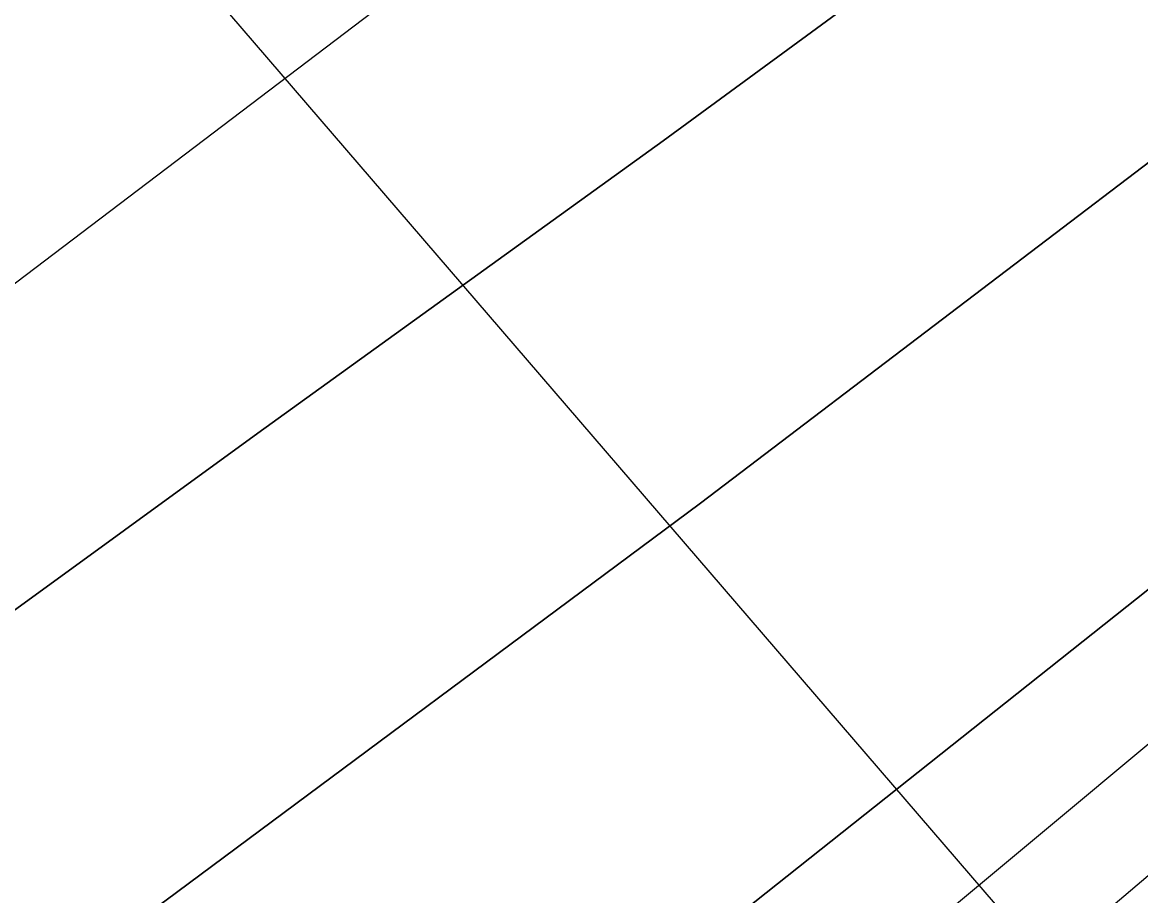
# Model space of a CAD drawing. Extents: x 3329297 to 3367176, y 649250 to 674653.
# Drawn here: x 3340811.3 to 3340959, y 660471.2 to 660586.6 of the extents above; entities that cross this region are included whole.
import ezdxf

# ---------------------------------------------------------------- set-up
doc = ezdxf.new("R2010")
doc.units = 0
for name, color, linetype in [('V-RIVR-EDGE', 7, 'Continuous'), ('V-RIVR-RANG', 7, 'Continuous'), ('V-TOPO-DPTH', 7, 'Continuous'), ('V-TOPO-MAJR', 7, 'Continuous'), ('V-TOPO-MINR', 7, 'Continuous')]:
    doc.layers.add(name, color=color, linetype=linetype)

msp = doc.modelspace()

# ---------------------------------------------------------------- linework, layer by layer
at = {"layer": 'V-RIVR-EDGE'}
msp.add_spline([(3340543.4914477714, 660085.6001921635), (3340562.914081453, 660098.7374668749), (3340575.7249264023, 660104.1350310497), (3340585.045565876, 660109.5412254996), (3340589.7030088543, 660111.0809208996), (3340590.8616160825, 660109.1390410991), (3340597.8055880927, 660094.3853574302), (3340601.294834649, 660093.9889265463), (3340606.3391193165, 660095.1398624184), (3340606.7317145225, 660097.0779065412), (3340606.3535031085, 660100.9568715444), (3340599.7887014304, 660112.2193908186), (3340596.700680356, 660118.0440713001), (3340597.483952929, 660121.1445583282), (3340599.8184279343, 660124.2412096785), (3340602.9246684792, 660125.7847407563), (3340609.527826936, 660130.0342458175), (3340610.698900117, 660133.1337739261), (3340611.101084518, 660138.9498241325), (3340614.2102018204, 660141.6567570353), (3340620.4198061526, 660143.5804173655), (3340627.023923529, 660148.2177230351), (3340632.8524396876, 660152.8569465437), (3340639.8462755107, 660158.2688945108), (3340647.223117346, 660161.740880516), (3340655.761443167, 660164.4343885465), (3340667.017250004, 660168.2845859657), (3340677.109655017, 660172.137660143), (3340684.4845790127, 660174.8340449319), (3340692.645652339, 660181.7943185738), (3340699.2516875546, 660187.2072254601), (3340702.746687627, 660189.1375982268), (3340709.348887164, 660192.9993026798), (3340717.504206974, 660197.6327726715), (3340731.876802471, 660207.2923078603), (3340748.18744209, 660216.5592478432), (3340768.3808823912, 660227.7556016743), (3340779.2508064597, 660232.3823592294), (3340792.457123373, 660240.8813693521), (3340805.6691938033, 660251.7071831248), (3340823.923631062, 660262.9083315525), (3340832.0741562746, 660265.6027985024), (3340837.9036313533, 660270.6298226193), (3340847.2357778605, 660280.6896243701), (3340854.2305726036, 660286.4893729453), (3340861.210983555, 660286.4721123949), (3340868.9756259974, 660289.9431394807), (3340876.746980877, 660296.1287708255), (3340884.9099720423, 660303.8646456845), (3340891.518884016, 660310.4409543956), (3340896.967270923, 660318.183541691), (3340903.5771418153, 660325.1476510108), (3340904.3652089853, 660330.1871410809), (3340904.763557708, 660334.4519888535), (3340908.648276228, 660337.1570039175), (3340912.5320358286, 660339.4742183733), (3340913.7059857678, 660343.7371483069), (3340916.828527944, 660351.8732897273), (3340921.888155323, 660359.2290353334), (3340933.1679351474, 660372.774247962), (3340942.5000816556, 660382.8340497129), (3340944.454427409, 660389.0340648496), (3340947.5645036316, 660392.1287983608), (3340951.448263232, 660394.4460128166), (3340956.112418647, 660398.7003124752), (3340965.446482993, 660409.5357154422), (3340972.0544360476, 660415.7242235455), (3340980.211673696, 660421.1332947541), (3340987.990699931, 660430.4213309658), (3340991.8907611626, 660439.3311557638), (3340994.621667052, 660445.9170536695), (3341001.24112714, 660456.7591690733), (3341008.2359218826, 660462.5589176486), (3341019.498441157, 660469.1237193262), (3341022.613311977, 660474.1574558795), (3341027.2765084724, 660478.0239549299), (3341033.1040657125, 660482.2753778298), (3341044.373297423, 660491.5547837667), (3341056.806889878, 660501.2191135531), (3341062.2485643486, 660506.2470965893), (3341064.202910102, 660512.447111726), (3341069.258701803, 660518.2516548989), (3341074.6974995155, 660522.11623611), (3341079.7465787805, 660525.206175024), (3341087.9105288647, 660533.329850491), (3341094.5203997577, 660540.2939598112), (3341099.9764580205, 660551.1389519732), (3341101.9336805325, 660558.5023689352), (3341101.9480643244, 660564.3193780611), (3341101.952858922, 660566.2583811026), (3341105.8347006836, 660567.7999943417), (3341107.3935744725, 660570.8985635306), (3341108.1902719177, 660579.4282590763), (3341109.3584683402, 660581.3643853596), (3341111.6881487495, 660582.5220336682), (3341116.3455917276, 660584.0617290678), (3341119.065949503, 660586.381820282), (3341131.896931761, 660599.9231972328), (3341130.739283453, 660602.2528776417), (3341129.581635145, 660604.5825580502), (3341130.368743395, 660609.2342475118), (3341131.1500981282, 660611.5591333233), (3341134.259215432, 660614.2660662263), (3341139.7008899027, 660619.2940492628), (3341147.4684091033, 660623.9284781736), (3341155.2455175, 660632.440913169), (3341160.3061037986, 660640.1844593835), (3341161.8716900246, 660645.9976328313), (3341164.5891710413, 660647.1543222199), (3341171.9602593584, 660648.2995045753), (3341176.6263326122, 660653.3294054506), (3341185.565883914, 660661.4511630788), (3341197.2209983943, 660669.9540088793), (3341202.6521247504, 660670.7161852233), (3341208.8665236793, 660674.5788485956), (3341212.760831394, 660681.1618697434), (3341218.9771481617, 660685.8001343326), (3341223.6326733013, 660686.5642285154), (3341228.2968287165, 660690.8185281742), (3341239.5574301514, 660696.6077286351), (3341242.2729933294, 660696.9888168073), (3341247.6974072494, 660695.0363888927), (3341251.9651317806, 660695.8014419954), (3341254.6893252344, 660699.6727356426), (3341257.8080317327, 660706.2576746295), (3341265.1944627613, 660713.6076667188), (3341272.184462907, 660717.4684122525), (3341278.781867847, 660719.3911136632), (3341285.772826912, 660723.6396598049), (3341288.108260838, 660727.1241117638), (3341288.8924923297, 660730.6123994), (3341291.613809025, 660733.3202912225), (3341297.446160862, 660739.5107171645), (3341303.6653543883, 660745.3123835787), (3341316.4819528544, 660753.0367514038), (3341337.853178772, 660770.047237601), (3341347.558742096, 660774.2890713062), (3341351.8187952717, 660771.951719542), (3341356.473361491, 660772.3280131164), (3341359.1965960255, 660775.811506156), (3341357.6645719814, 660783.5713540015), (3341359.220569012, 660785.5065213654), (3341364.271566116, 660789.372061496), (3341367.762730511, 660789.7512318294), (3341372.796467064, 660786.6363610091), (3341377.4443208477, 660784.2980503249), (3341380.160842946, 660785.0669391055), (3341385.2080043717, 660787.3812768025), (3341385.989359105, 660789.7061626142), (3341386.782220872, 660796.6846557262), (3341388.726977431, 660799.0066647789), (3341390.6707750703, 660800.9408732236), (3341401.9342532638, 660807.89347551), (3341425.6217347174, 660820.6324014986), (3341448.153485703, 660836.476609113), (3341459.422717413, 660845.7560150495), (3341473.402717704, 660853.4775061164), (3341492.824392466, 660866.2269802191), (3341509.523791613, 660875.8807618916), (3341528.938753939, 660885.915631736), (3341568.151684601, 660904.045409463), (3341576.690010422, 660906.7389174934), (3341582.5185265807, 660911.3781410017), (3341589.123602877, 660916.4032472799), (3341596.893039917, 660921.8132774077), (3341605.0474008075, 660926.0589467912), (3341608.92732473, 660926.8249588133), (3341613.1921725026, 660926.4266100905), (3341626.0001406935, 660930.66077244), (3341639.199745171, 660936.445178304), (3341658.2278658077, 660946.8688076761), (3341680.752904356, 660959.9984110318), (3341702.888224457, 660972.3533720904), (3341720.74910759, 660981.2286757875), (3341737.4389175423, 660987.0044513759), (3341750.2583927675, 660995.8922210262), (3341758.0374190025, 661005.180257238), (3341780.965600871, 661024.5137114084), (3341791.861415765, 661039.6110853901), (3341805.0811575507, 661053.53930403), (3341819.4767671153, 661072.5060538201), (3341836.1982214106, 661091.0792494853), (3341848.268945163, 661110.8273540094), (3341856.8322028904, 661123.6036778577), (3341870.057698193, 661139.8587001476), (3341888.3274781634, 661157.26465831), (3341900.0008121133, 661173.1357156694), (3341908.955706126, 661187.4622830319), (3341921.8087435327, 661209.9230739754), (3341929.992830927, 661226.1905622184), (3341939.3412790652, 661242.8429743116), (3341942.0606779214, 661244.7752649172), (3341943.2221619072, 661243.996786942), (3341944.7532270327, 661235.8491384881), (3341949.4068343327, 661235.8376314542), (3341954.453036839, 661237.7641685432), (3341956.0138284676, 661241.6383389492), (3341951.365974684, 661243.9766496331), (3341950.598044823, 661247.0809723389), (3341950.996393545, 661251.345820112), (3341952.956492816, 661259.8726388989), (3341955.7017824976, 661272.2755459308), (3341958.461455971, 661290.4954620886), (3341960.819903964, 661303.2871286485), (3341965.1288620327, 661320.7276079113), (3341976.056321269, 661348.6224019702), (3341983.4868625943, 661373.811222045), (3341990.917403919, 661399.0000421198), (3341994.849109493, 661420.7072869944), (3341995.6573139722, 661433.890589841), (3341998.3795895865, 661436.9862822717), (3342001.0922760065, 661436.2039686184), (3342003.8126337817, 661438.5240598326), (3342004.2138592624, 661443.9523094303), (3342004.2435857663, 661455.9741282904), (3342002.7058082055, 661461.4071724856), (3342004.265640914, 661464.8935422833), (3342009.323350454, 661471.4736866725), (3342020.6012124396, 661484.2432980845), (3342033.8305434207, 661502.049522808), (3342040.824379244, 661507.4614707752), (3342045.880170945, 661513.2660139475), (3342046.2785196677, 661517.5308617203), (3342044.356777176, 661524.5160672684), (3342045.910856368, 661525.6756334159), (3342047.074258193, 661525.6727566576), (3342052.109912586, 661523.3334870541), (3342053.276191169, 661524.4940121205), (3342063.0066863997, 661538.8186616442), (3342071.181184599, 661551.2081438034), (3342074.6876917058, 661557.7921238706), (3342082.474389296, 661570.1825649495), (3342088.6955006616, 661576.7598325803), (3342099.5826852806, 661588.3670010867), (3342104.251635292, 661594.5603037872), (3342110.4909661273, 661608.5057829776), (3342119.844208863, 661627.0971981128), (3342128.4026719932, 661637.934518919), (3342135.407055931, 661647.6122735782), (3342140.076005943, 661653.8055762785), (3342142.021721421, 661656.5153859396), (3342148.257216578, 661668.9096626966), (3342155.6446065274, 661676.6474553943), (3342159.1559082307, 661685.1704385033), (3342161.490383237, 661688.2670898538), (3342166.538503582, 661690.9692281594), (3342169.669676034, 661702.5955750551), (3342177.460209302, 661716.5372185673), (3342191.469936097, 661736.2805284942), (3342210.1438183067, 661760.2781380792), (3342224.1516272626, 661779.2458467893), (3342232.3280433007, 661792.4109301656), (3342242.058538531, 661806.7355796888), (3342247.5088432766, 661815.2537682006), (3342252.9773674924, 661831.1401682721), (3342263.108129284, 661850.5052667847), (3342268.945275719, 661858.6346957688), (3342277.124568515, 661872.9631809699), (3342284.1519665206, 661891.9481502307), (3342293.1116551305, 661908.2137206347), (3342302.4572265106, 661923.7027309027), (3342310.251595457, 661939.1955768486), (3342314.9272579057, 661948.1034838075), (3342327.38098767, 661965.9116263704), (3342325.8480047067, 661973.2836736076), (3342327.4097552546, 661977.5456446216), (3342330.909549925, 661981.4150204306), (3342336.351224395, 661986.4430034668), (3342339.4708898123, 661993.415743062), (3342342.5991855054, 662003.8786881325), (3342345.322420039, 662007.3621811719), (3342350.3782117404, 662013.1667243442), (3342354.659361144, 662019.3609859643), (3342356.613706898, 662025.561001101), (3342357.4104043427, 662034.0906966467), (3342360.525275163, 662039.1244331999), (3342366.7473454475, 662046.0895014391), (3342373.76131858, 662059.645262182), (3342381.54993401, 662072.8113044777), (3342385.4595844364, 662085.5991353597), (3342390.535513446, 662099.5474913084), (3342396.371700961, 662107.2891196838), (3342399.102606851, 662113.8750175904), (3342402.611990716, 662121.6223994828), (3342413.5327375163, 662146.8025892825), (3342430.7004865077, 662189.0306631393), (3342441.9984858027, 662209.9440873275), (3342453.6986694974, 662236.6735617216), (3342465.0033812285, 662260.3015901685), (3342466.577597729, 662269.604969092), (3342471.6592802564, 662285.880128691), (3342476.3378194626, 662295.9514374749), (3342481.002933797, 662300.5935377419), (3342482.9534438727, 662305.2423504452), (3342483.3498747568, 662308.7315970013), (3342487.6415722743, 662319.1916653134), (3342491.543551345, 662328.8770913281), (3342501.6752720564, 662348.6299904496), (3342505.195204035, 662360.6431790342), (3342509.1106079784, 662375.757813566), (3342511.4767273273, 662391.6518849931), (3342513.821750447, 662399.0143430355), (3342520.439292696, 662409.0808572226), (3342525.899186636, 662421.4770518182), (3342528.6415995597, 662432.716557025), (3342531.4070265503, 662453.2632768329), (3342534.966274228, 662481.1762903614), (3342536.9455518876, 662497.459121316), (3342541.24779752, 662512.1849963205), (3342547.487128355, 662526.1304755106), (3342556.0465504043, 662537.3555969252), (3342563.044221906, 662544.3187473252), (3342566.1619694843, 662550.5158857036), (3342570.4622972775, 662564.4661594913), (3342572.439657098, 662579.973389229), (3342576.331088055, 662585.3930085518), (3342582.165357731, 662592.3590357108), (3342585.6804951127, 662602.4332212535), (3342587.2422456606, 662606.6951922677), (3342589.967398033, 662610.9542865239), (3342595.040450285, 662623.7392406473), (3342596.6204203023, 662635.3694232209), (3342599.3561207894, 662643.8943241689), (3342600.1403522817, 662647.3826118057), (3342599.367627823, 662648.5479314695), (3342596.6606949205, 662651.657048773), (3342596.668366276, 662654.75945364), (3342598.614081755, 662657.4692633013), (3342603.666037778, 662661.7226040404), (3342609.8957794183, 662671.7900771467), (3342617.692066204, 662688.0585243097), (3342629.776214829, 662713.2358373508), (3342637.576337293, 662731.0554869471), (3342640.6998383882, 662739.5794289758), (3342640.71422218, 662745.3964381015), (3342640.349435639, 662754.7046116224), (3342641.9102272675, 662758.5787820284), (3342645.0203034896, 662761.6735155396), (3342647.743538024, 662765.1570085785), (3342646.2469940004, 662787.2654789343), (3342646.2748026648, 662798.5116965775), (3342641.6864018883, 662824.8936449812), (3342639.8097286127, 662850.1054791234), (3342639.08015553, 662868.7218261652), (3342640.6783450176, 662887.7202202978), (3342641.5066868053, 662909.0473359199), (3342647.7719084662, 662933.4634315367), (3342652.435104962, 662937.3299305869), (3342653.605219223, 662940.041658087), (3342648.964077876, 662945.0945730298), (3342648.97462599, 662949.3603797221), (3342652.485927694, 662957.8833628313), (3342654.4249307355, 662957.878568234), (3342659.0785380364, 662957.8670612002), (3342659.476886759, 662962.131908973), (3342659.507572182, 662974.5415284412), (3342659.933729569, 662990.052593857), (3342664.6314471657, 663007.8799148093), (3342672.024590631, 663017.944511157), (3342675.915062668, 663022.9763298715), (3342675.9284875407, 663028.4055383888), (3342675.949583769, 663036.9371517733), (3342675.5991810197, 663052.0623344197), (3342676.407385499, 663065.2456372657), (3342679.5375990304, 663076.484183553), (3342687.737988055, 663099.3442821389), (3342701.0315666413, 663143.1331476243), (3342700.6552730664, 663147.7877138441), (3342703.78260984, 663157.8628583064), (3342713.537078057, 663181.8825230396), (3342722.904704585, 663206.2909473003), (3342727.5880383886, 663218.3012591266), (3342731.8672699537, 663223.7199195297), (3342732.2713721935, 663230.3115709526), (3342732.6898582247, 663242.7202315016), (3342732.7061598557, 663249.312841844), (3342733.113138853, 663257.0678950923), (3342739.7517773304, 663275.6660226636), (3342750.2923948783, 663303.9495762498), (3342759.6696106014, 663332.236006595), (3342762.0261407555, 663344.252071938), (3342764.0111719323, 663362.8617065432), (3342765.979901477, 663374.8787308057), (3342766.3763323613, 663378.3679773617), (3342765.2206018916, 663381.473258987), (3342765.616073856, 663384.5747049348), (3342766.794818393, 663390.7766379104), (3342769.9173605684, 663398.9127793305), (3342771.873624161, 663405.8883956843), (3342776.945717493, 663418.2855491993), (3342777.366121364, 663431.4698109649), (3342779.338686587, 663445.0380376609), (3342776.67490506, 663465.5981823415), (3342775.957797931, 663489.2559372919), (3342776.008620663, 663509.8093695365), (3342772.919640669, 663515.2462494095), (3342764.0136515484, 663520.6975130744), (3342756.6483167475, 663521.8791343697), (3342756.2681874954, 663524.9824981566), (3342757.4411785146, 663528.8576274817), (3342761.3230202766, 663530.3992407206), (3342772.565402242, 663528.8202296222), (3342774.5053642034, 663529.2032356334), (3342775.6773963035, 663532.6905643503), (3342776.8618943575, 663541.2193009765), (3342775.407542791, 663580.3909980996), (3342775.8356180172, 663596.6776647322), (3342776.259857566, 663611.4131289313), (3342776.2732824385, 663616.8423374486), (3342776.6879327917, 663627.6997955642), (3342781.3683898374, 663638.546705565), (3342786.133231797, 663683.5200691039), (3342792.4579064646, 663731.9798024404), (3342794.8681361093, 663765.7127018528), (3342797.6230149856, 663781.9936149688), (3342805.9442278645, 663853.71659021), (3342813.8622974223, 663919.2357146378), (3342817.067306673, 663960.722708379), (3342819.496714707, 664002.2116199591), (3342819.943009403, 664025.8664981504), (3342819.968900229, 664036.3371145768), (3342818.0605826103, 664048.7515286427), (3342817.7111387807, 664064.2645118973), (3342816.412489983, 664076.7034879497)], degree=3, dxfattribs=at)
at = {"layer": 'V-RIVR-RANG'}
msp.add_line((3341343.3268, 660001.5048), (3340495.1111, 660986.6596999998), dxfattribs=at)
at = {"layer": 'V-TOPO-DPTH'}
for points in [[(3339794.9294853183, 659817.1880440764), (3339898.600350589, 659878.2559211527), (3340001.313310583, 659940.9955634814), (3340188.289537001, 660058.3124688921), (3340196.7417738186, 660063.7283017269), (3340205.123108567, 660069.2495715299), (3340213.398090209, 660074.9289967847), (3340221.6021697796, 660080.7138590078), (3340431.128873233, 660231.4545233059), (3340491.041789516, 660274.754531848), (3340550.8291928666, 660318.2263787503), (3340610.428326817, 660361.9559831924), (3340669.9019478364, 660405.8574259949), (3340682.6027269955, 660415.2751480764), (3340735.7219586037, 660454.4730698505), (3340788.9613694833, 660493.5062740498), (3340842.3810492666, 660532.292401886), (3340895.920908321, 660570.9138121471), (3340949.1620549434, 660609.9180967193), (3341001.8851815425, 660649.5970220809), (3341053.831278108, 660690.2879086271), (3341105.259354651, 660731.6534359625), (3341319.1905885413, 660907.159961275)], [(3341319.1905885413, 660907.159961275), (3341105.259354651, 660731.6534359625), (3341053.831278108, 660690.2879086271), (3341001.8851815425, 660649.5970220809), (3340949.1620549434, 660609.9180967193), (3340895.920908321, 660570.9138121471), (3340842.3810492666, 660532.292401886), (3340788.9613694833, 660493.5062740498), (3340735.7219586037, 660454.4730698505), (3340682.6027269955, 660415.2751480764), (3340669.9019478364, 660405.8574259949), (3340610.428326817, 660361.9559831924), (3340550.8291928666, 660318.2263787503), (3340491.041789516, 660274.754531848), (3340431.128873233, 660231.4545233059), (3340221.6021697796, 660080.7138590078), (3340213.398090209, 660074.9289967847), (3340205.123108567, 660069.2495715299), (3340196.7417738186, 660063.7283017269), (3340188.289537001, 660058.3124688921), (3340001.313310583, 659940.9955634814), (3339898.600350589, 659878.2559211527), (3339794.9294853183, 659817.1880440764)], [(3341399.4530781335, 660896.7134062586), (3341297.6341237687, 660800.8333763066), (3341240.3300494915, 660748.0060120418), (3341182.300232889, 660696.0060155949), (3341123.181802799, 660645.2470708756), (3341063.337630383, 660595.3154939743), (3341025.998747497, 660564.8265952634), (3340961.460218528, 660512.7719007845), (3340896.511523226, 660461.2406048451), (3340830.947578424, 660410.4944067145), (3340764.97346729, 660360.2716071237)], [(3340764.97346729, 660360.2716071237), (3340830.947578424, 660410.4944067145), (3340896.511523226, 660461.2406048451), (3340961.460218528, 660512.7719007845), (3341025.998747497, 660564.8265952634), (3341063.337630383, 660595.3154939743), (3341123.181802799, 660645.2470708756), (3341182.300232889, 660696.0060155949), (3341240.3300494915, 660748.0060120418), (3341297.6341237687, 660800.8333763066), (3341399.4530781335, 660896.7134062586)], [(3339745.7629609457, 659659.3906638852), (3339849.8791519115, 659714.3112210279), (3339953.5700940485, 659770.0495498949), (3340230.5478980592, 659921.0404100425), (3340258.0009973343, 659936.2393247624), (3340285.318258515, 659951.675017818), (3340312.431762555, 659967.4658783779), (3340339.4094285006, 659983.4935172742), (3340364.571094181, 659998.6652687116), (3340384.570961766, 660011.1215975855), (3340404.3185727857, 660023.9541262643), (3340423.687798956, 660037.3509546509), (3340442.8047685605, 660051.1239828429), (3340461.634009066, 660065.305845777), (3340480.3324093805, 660079.6558250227), (3340498.834549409, 660094.257978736), (3340517.205849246, 660109.0282487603), (3340778.816356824, 660322.2953825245), (3340890.0612899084, 660414.5289515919), (3341000.2633092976, 660507.9720090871), (3341108.9009581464, 660603.2292992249), (3341216.4956933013, 660699.6960777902), (3341401.1306414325, 660868.0172577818)], [(3339745.7629609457, 659659.3906638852), (3339849.8791519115, 659714.3112210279), (3339953.5700940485, 659770.0495498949), (3340230.5478980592, 659921.0404100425), (3340258.0009973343, 659936.2393247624), (3340285.318258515, 659951.675017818), (3340312.431762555, 659967.4658783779), (3340339.4094285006, 659983.4935172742), (3340364.571094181, 659998.6652687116), (3340384.570961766, 660011.1215975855), (3340404.3185727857, 660023.9541262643), (3340423.687798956, 660037.3509546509), (3340442.8047685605, 660051.1239828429), (3340461.634009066, 660065.305845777), (3340480.3324093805, 660079.6558250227), (3340498.834549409, 660094.257978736), (3340517.205849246, 660109.0282487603), (3340778.816356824, 660322.2953825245), (3340890.0612899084, 660414.5289515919), (3341000.2633092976, 660507.9720090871), (3341108.9009581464, 660603.2292992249), (3341216.4956933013, 660699.6960777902), (3341401.1306414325, 660868.0172577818)], [(3341298.39411045, 660829.188496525), (3340971.097362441, 660576.393135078), (3340900.8727727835, 660523.0491353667), (3340830.0908563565, 660470.4681147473), (3340758.472949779, 660419.0315627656), (3340686.297716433, 660368.3579898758), (3340603.1908847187, 660311.0011149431), (3340572.228790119, 660289.4684180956), (3340541.3706405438, 660267.788887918), (3340510.6684085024, 660245.8891077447), (3340480.070121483, 660223.842494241), (3340449.482700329, 660201.7801934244), (3340418.8058174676, 660179.8438159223), (3340387.9947420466, 660158.0963233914), (3340357.094204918, 660136.4747541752), (3340265.019051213, 660072.4688179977), (3340243.8221238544, 660058.0278247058), (3340222.4498989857, 660043.8566870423), (3340200.8147278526, 660030.0903328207), (3340179.0042592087, 660016.5938342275), (3339533.6006290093, 659625.5657485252)], [(3341298.39411045, 660829.188496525), (3340971.097362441, 660576.393135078), (3340900.8727727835, 660523.0491353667), (3340830.0908563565, 660470.4681147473), (3340758.472949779, 660419.0315627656), (3340686.297716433, 660368.3579898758), (3340603.1908847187, 660311.0011149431), (3340572.228790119, 660289.4684180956), (3340541.3706405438, 660267.788887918), (3340510.6684085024, 660245.8891077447), (3340480.070121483, 660223.842494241), (3340449.482700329, 660201.7801934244), (3340418.8058174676, 660179.8438159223), (3340387.9947420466, 660158.0963233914), (3340357.094204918, 660136.4747541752), (3340265.019051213, 660072.4688179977), (3340243.8221238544, 660058.0278247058), (3340222.4498989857, 660043.8566870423), (3340200.8147278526, 660030.0903328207), (3340179.0042592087, 660016.5938342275), (3339533.6006290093, 659625.5657485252)]]:
    msp.add_lwpolyline(points, dxfattribs=at)
at = {"layer": 'V-TOPO-MAJR'}
msp.add_lwpolyline([(3339278.3125351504, 659560.4555942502), (3340093.8102451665, 660020.9813621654), (3340111.0509856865, 660030.8945282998), (3340128.186101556, 660040.9839411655), (3340145.1627804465, 660051.3377241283), (3340162.033834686, 660061.8677538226), (3340193.178084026, 660081.6434258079), (3340195.58141494, 660083.2439225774), (3340197.9128078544, 660084.9475059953), (3340496.12962229, 660312.9797498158), (3340589.7497645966, 660384.4569269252), (3340683.4402575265, 660455.8416288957), (3340777.236276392, 660527.0876181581), (3340871.1026458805, 660598.2411322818), (3341003.199101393, 660698.2203906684), (3341031.1043349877, 660719.2690438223), (3341059.0553389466, 660740.2565317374), (3341087.0749984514, 660761.1522717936), (3341115.1404283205, 660781.9868466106), (3341142.9292409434, 660803.1570556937), (3341170.3042180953, 660824.8350126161)], dxfattribs=at)
at = {"layer": 'V-TOPO-MINR'}
for points in [[(3339794.9294853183, 659817.1880440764), (3339898.600350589, 659878.2559211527), (3340001.313310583, 659940.9955634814), (3340188.289537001, 660058.3124688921), (3340196.7417738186, 660063.7283017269), (3340205.123108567, 660069.2495715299), (3340213.398090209, 660074.9289967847), (3340221.6021697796, 660080.7138590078), (3340431.128873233, 660231.4545233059), (3340491.041789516, 660274.754531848), (3340550.8291928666, 660318.2263787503), (3340610.428326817, 660361.9559831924), (3340669.9019478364, 660405.8574259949), (3340682.6027269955, 660415.2751480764), (3340735.7219586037, 660454.4730698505), (3340788.9613694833, 660493.5062740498), (3340842.3810492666, 660532.292401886), (3340895.920908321, 660570.9138121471), (3340949.1620549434, 660609.9180967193), (3341001.8851815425, 660649.5970220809), (3341053.831278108, 660690.2879086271), (3341105.259354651, 660731.6534359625), (3341319.1905885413, 660907.159961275)], [(3340764.97346729, 660360.2716071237), (3340830.947578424, 660410.4944067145), (3340896.511523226, 660461.2406048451), (3340961.460218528, 660512.7719007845), (3341025.998747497, 660564.8265952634), (3341063.337630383, 660595.3154939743), (3341123.181802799, 660645.2470708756), (3341182.300232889, 660696.0060155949), (3341240.3300494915, 660748.0060120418), (3341297.6341237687, 660800.8333763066), (3341399.4530781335, 660896.7134062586)], [(3340768.8512958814, 660334.572685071), (3340921.429212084, 660459.0576447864), (3341006.6964650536, 660530.1210302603), (3341090.946220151, 660602.3465340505), (3341173.6697284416, 660676.3152153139), (3341255.37573886, 660751.4460148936), (3341400.108951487, 660887.3480350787)], [(3339745.7629609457, 659659.3906638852), (3339849.8791519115, 659714.3112210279), (3339953.5700940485, 659770.0495498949), (3340230.5478980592, 659921.0404100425), (3340258.0009973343, 659936.2393247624), (3340285.318258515, 659951.675017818), (3340312.431762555, 659967.4658783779), (3340339.4094285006, 659983.4935172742), (3340364.571094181, 659998.6652687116), (3340384.570961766, 660011.1215975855), (3340404.3185727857, 660023.9541262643), (3340423.687798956, 660037.3509546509), (3340442.8047685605, 660051.1239828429), (3340461.634009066, 660065.305845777), (3340480.3324093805, 660079.6558250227), (3340498.834549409, 660094.257978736), (3340517.205849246, 660109.0282487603), (3340778.816356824, 660322.2953825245), (3340890.0612899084, 660414.5289515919), (3341000.2633092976, 660507.9720090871), (3341108.9009581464, 660603.2292992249), (3341216.4956933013, 660699.6960777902), (3341401.1306414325, 660868.0172577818)], [(3339533.6006290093, 659625.5657485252), (3340179.0042592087, 660016.5938342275), (3340200.8147278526, 660030.0903328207), (3340222.4498989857, 660043.8566870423), (3340243.8221238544, 660058.0278247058), (3340265.019051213, 660072.4688179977), (3340357.094204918, 660136.4747541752), (3340387.9947420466, 660158.0963233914), (3340418.8058174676, 660179.8438159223), (3340449.482700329, 660201.7801934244), (3340480.070121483, 660223.842494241), (3340510.6684085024, 660245.8891077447), (3340541.3706405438, 660267.788887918), (3340572.228790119, 660289.4684180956), (3340603.1908847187, 660311.0011149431), (3340686.297716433, 660368.3579898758), (3340758.472949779, 660419.0315627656), (3340830.0908563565, 660470.4681147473), (3340900.8727727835, 660523.0491353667), (3340971.097362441, 660576.393135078), (3341298.39411045, 660829.188496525)]]:
    msp.add_lwpolyline(points, dxfattribs=at)

doc.saveas('drawing.dxf')
